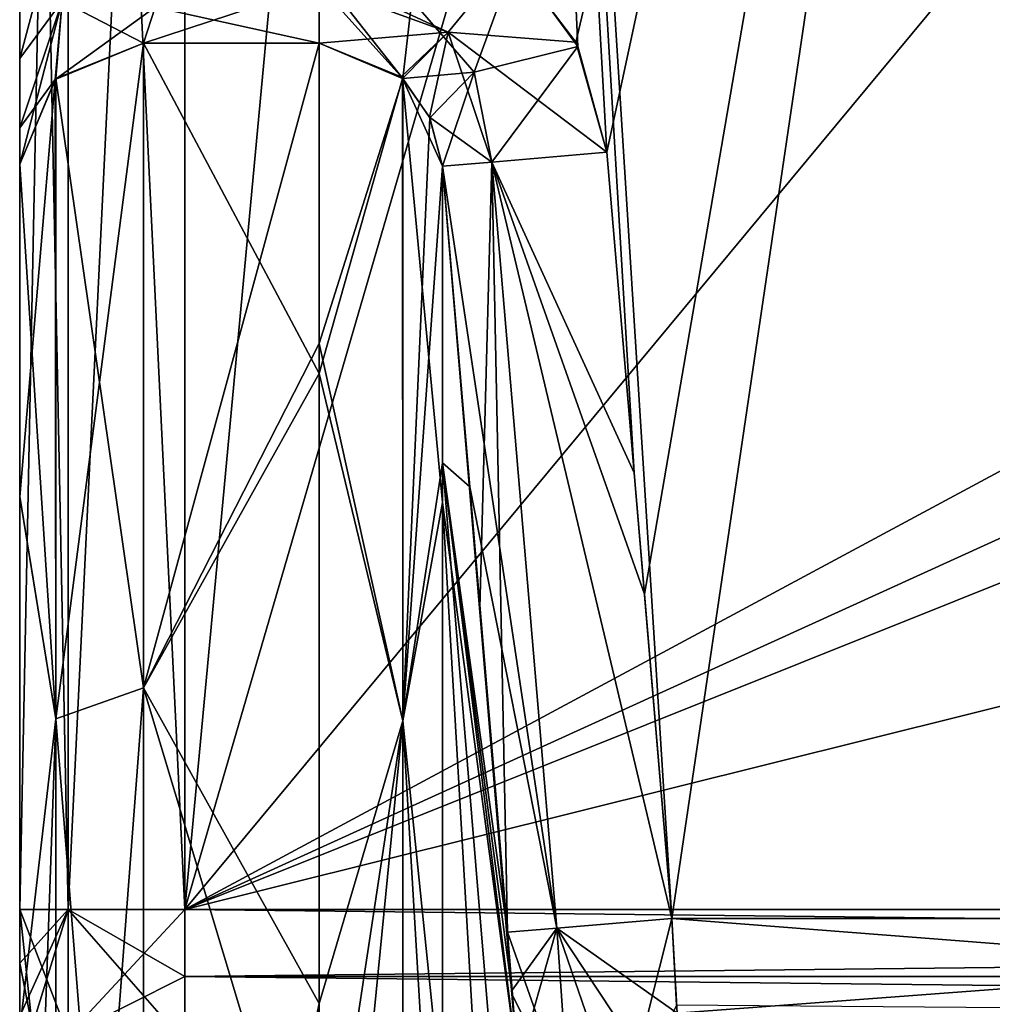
# Model space of a CAD drawing. Header units: millimetres. Extents: x -122 to 122, y -98 to 94.
# Tile 441 of 533: x 32 to 43, y 50 to 62. Entities that reach past the tile are written whole.
import ezdxf

# ---------------------------------------------------------------- set-up
doc = ezdxf.new("R2010")
doc.units = ezdxf.units.MM
doc.header["$LTSCALE"] = 26.699852
for name, color, linetype in [('1136', 7, 'CONTINUOUS'), ('1140', 7, 'CONTINUOUS'), ('1141', 7, 'CONTINUOUS'), ('1190', 7, 'CONTINUOUS'), ('1191', 7, 'CONTINUOUS'), ('1196', 7, 'CONTINUOUS'), ('1230', 7, 'CONTINUOUS'), ('1236', 7, 'CONTINUOUS'), ('1237', 7, 'CONTINUOUS'), ('1316', 7, 'CONTINUOUS'), ('1317', 7, 'CONTINUOUS'), ('1348', 7, 'CONTINUOUS'), ('1349', 7, 'CONTINUOUS'), ('1352', 7, 'CONTINUOUS'), ('1353', 7, 'CONTINUOUS'), ('1360', 7, 'CONTINUOUS'), ('4174', 7, 'CONTINUOUS'), ('4181', 7, 'CONTINUOUS'), ('4184', 7, 'CONTINUOUS'), ('4185', 7, 'CONTINUOUS'), ('4186', 7, 'CONTINUOUS'), ('4199', 7, 'CONTINUOUS'), ('4276', 7, 'CONTINUOUS'), ('4288', 7, 'CONTINUOUS'), ('4289', 7, 'CONTINUOUS'), ('4354', 7, 'CONTINUOUS'), ('4355', 7, 'CONTINUOUS'), ('4393', 7, 'CONTINUOUS'), ('4394', 7, 'CONTINUOUS'), ('4399', 7, 'CONTINUOUS'), ('4400', 7, 'CONTINUOUS'), ('4406', 7, 'CONTINUOUS')]:
    doc.layers.add(name, color=color, linetype=linetype)

msp = doc.modelspace()

# ---------------------------------------------------------------- linework, layer by layer
at = {"layer": '1136', "color": 250, "linetype": 'Continuous', "true_color": 0x323232}
for points in [[(37.465, 50.309, -14.015), (37.535, 49.396, -14.291), (36.62, 60.285, -13.961), (37.465, 50.309, -14.015)], [(36.62, 60.285, -13.961), (37.535, 49.396, -14.291), (36.62, 56.212, -25.873), (36.62, 60.285, -13.961)], [(36.62, 60.285, -13.961), (37.075, 54.936, -13.957), (37.465, 50.309, -14.015), (36.62, 60.285, -13.961)], [(37.535, 49.396, -14.291), (37.535, 40.527, -31.651), (36.62, 56.212, -25.873), (37.535, 49.396, -14.291)], [(36.62, 56.212, -25.873), (37.535, 40.527, -31.651), (36.62, 45.478, -41.964), (36.62, 56.212, -25.873)], [(37.407, 51.009, -13.954), (37.465, 50.309, -14.015), (37.075, 54.936, -13.957), (37.407, 51.009, -13.954)]]:
    msp.add_3dface(points, dxfattribs=at)
at = {"layer": '1140', "color": 250, "linetype": 'Continuous', "true_color": 0x323232}
for points in [[(33, 61.777, -13.571), (35.126, 61.777, -13.571), (35.126, 57.776, -25.739), (33, 61.777, -13.571)], [(33, 53.968, -32.986), (33, 61.777, -13.571), (35.126, 57.776, -25.739), (33, 53.968, -32.986)], [(35.126, 46.89, -42.448), (33, 53.968, -32.986), (35.126, 57.776, -25.739), (35.126, 46.89, -42.448)], [(33, 40.251, -48.79), (33, 53.968, -32.986), (35.126, 46.89, -42.448), (33, 40.251, -48.79)]]:
    msp.add_3dface(points, dxfattribs=at)
at = {"layer": '1141', "color": 250, "linetype": 'Continuous', "true_color": 0x323232}
for points in [[(31.5, 63.73, -10), (31.5, 61.591, -10.888), (31.5, 80.5, -2), (31.5, 63.73, -10)], [(31.5, 80.5, -2), (31.5, 61.591, -10.888), (31.5, 51.284, -2), (31.5, 80.5, -2)], [(31.5, 61.591, -10.888), (31.5, 60.753, -11.992), (31.5, 51.284, -2), (31.5, 61.591, -10.888)], [(31.5, 60.753, -11.992), (31.5, 60.312, -13.249), (31.5, 51.284, -2), (31.5, 60.753, -11.992)], [(31.5, 60.312, -13.249), (31.5, 56.285, -25.398), (31.5, 51.284, -2), (31.5, 60.312, -13.249)], [(31.5, 56.285, -25.398), (31.5, 49.836, -36.461), (31.5, 47.089, -16.917), (31.5, 56.285, -25.398)], [(31.5, 51.284, -2), (31.5, 56.285, -25.398), (31.5, 50.636, -2.026), (31.5, 51.284, -2)], [(31.5, 50.636, -2.026), (31.5, 56.285, -25.398), (31.5, 49.992, -2.105), (31.5, 50.636, -2.026)], [(31.5, 49.992, -2.105), (31.5, 56.285, -25.398), (31.5, 47.089, -16.917), (31.5, 49.992, -2.105)]]:
    msp.add_3dface(points, dxfattribs=at)
at = {"layer": '1190', "color": 250, "linetype": 'Continuous', "true_color": 0x323232}
for points in [[(59.732, 63.232), (33.5, 80.5), (33.5, 51.284), (59.732, 63.232)], [(61.5, 62.5), (59.732, 63.232), (33.5, 51.284), (61.5, 62.5)], [(106.5, 51.284), (61.5, 62.5), (33.5, 51.284), (106.5, 51.284)]]:
    msp.add_3dface(points, dxfattribs=at)
at = {"layer": '1191', "color": 250, "linetype": 'Continuous', "true_color": 0x323232}
for points in [[(37.445, 62.831, -12), (45.5, 92.5, -12), (38.235, 61.79, -12), (37.445, 62.831, -12)], [(38.235, 61.79, -12), (45.5, 92.5, -12), (38.612, 60.455, -12), (38.235, 61.79, -12)], [(38.612, 60.455, -12), (45.5, 92.5, -12), (39.067, 55.105, -12), (38.612, 60.455, -12)], [(39.067, 55.105, -12), (45.5, 92.5, -12), (39.399, 51.177, -12), (39.067, 55.105, -12)], [(39.399, 51.177, -12), (45.5, 92.5, -12), (54.764, 51.177, -12), (39.399, 51.177, -12)]]:
    msp.add_3dface(points, dxfattribs=at)
at = {"layer": '1196', "color": 250, "linetype": 'Continuous', "true_color": 0x323232}
for points in [[(39.399, 51.177, -12), (54.764, 51.177, -12), (54.479, 50.003, -12.116), (39.399, 51.177, -12)], [(39.399, 51.177, -12), (54.479, 50.003, -12.116), (39.457, 50.127, -12.093), (39.399, 51.177, -12)]]:
    msp.add_3dface(points, dxfattribs=at)
at = {"layer": '1230', "color": 250, "linetype": 'Continuous', "true_color": 0x323232}
for points in [[(106.5, 51.284), (33.5, 51.284), (33.5, 50.474, -0.033), (106.5, 51.284)], [(106.5, 50.474, -0.033), (106.5, 51.284), (33.5, 50.474, -0.033), (106.5, 50.474, -0.033)], [(106.5, 49.668, -0.131), (106.5, 50.474, -0.033), (33.5, 49.668, -0.131), (106.5, 49.668, -0.131)], [(33.5, 49.668, -0.131), (106.5, 50.474, -0.033), (33.5, 50.474, -0.033), (33.5, 49.668, -0.131)]]:
    msp.add_3dface(points, dxfattribs=at)
at = {"layer": '1236', "color": 250, "linetype": 'Continuous', "true_color": 0x323232}
for points in [[(31.5, 80.5, -2), (31.5, 51.284, -2), (32.086, 51.284, -0.586), (31.5, 80.5, -2)], [(32.086, 80.5, -0.586), (31.5, 80.5, -2), (32.086, 51.284, -0.586), (32.086, 80.5, -0.586)], [(33.5, 51.284), (33.5, 80.5), (32.086, 80.5, -0.586), (33.5, 51.284)], [(33.5, 51.284), (32.086, 80.5, -0.586), (32.086, 51.284, -0.586), (33.5, 51.284)]]:
    msp.add_3dface(points, dxfattribs=at)
at = {"layer": '1237', "color": 250, "linetype": 'Continuous', "true_color": 0x323232}
for points in [[(31.5, 51.284, -2), (31.5, 50.636, -2.026), (31.652, 49.868, -1.35), (31.5, 51.284, -2)], [(31.5, 51.284, -2), (31.652, 49.868, -1.35), (32.086, 49.763, -0.709), (31.5, 51.284, -2)], [(31.5, 51.284, -2), (32.086, 49.763, -0.709), (32.086, 51.284, -0.586), (31.5, 51.284, -2)], [(33.5, 50.474, -0.033), (33.5, 51.284), (32.086, 51.284, -0.586), (33.5, 50.474, -0.033)], [(33.5, 49.668, -0.131), (33.5, 50.474, -0.033), (32.086, 51.284, -0.586), (33.5, 49.668, -0.131)], [(32.086, 49.763, -0.709), (33.5, 49.668, -0.131), (32.086, 51.284, -0.586), (32.086, 49.763, -0.709)], [(31.5, 50.636, -2.026), (31.5, 49.992, -2.105), (31.652, 49.868, -1.35), (31.5, 50.636, -2.026)]]:
    msp.add_3dface(points, dxfattribs=at)
at = {"layer": '1316', "color": 250, "linetype": 'Continuous', "true_color": 0x323232}
for points in [[(39.399, 51.177, -12), (38.791, 48.769, -12.658), (38.006, 51.059, -12.57), (39.399, 51.177, -12)], [(39.399, 51.177, -12), (39.457, 50.127, -12.093), (38.791, 48.769, -12.658), (39.399, 51.177, -12)], [(37.465, 50.309, -14.015), (37.407, 51.009, -13.954), (38.006, 51.059, -12.57), (37.465, 50.309, -14.015)], [(37.535, 49.396, -14.291), (37.465, 50.309, -14.015), (38.006, 51.059, -12.57), (37.535, 49.396, -14.291)], [(38.157, 48.893, -13.046), (37.535, 49.396, -14.291), (38.006, 51.059, -12.57), (38.157, 48.893, -13.046)], [(38.791, 48.769, -12.658), (38.157, 48.893, -13.046), (38.006, 51.059, -12.57), (38.791, 48.769, -12.658)]]:
    msp.add_3dface(points, dxfattribs=at)
at = {"layer": '1317', "color": 250, "linetype": 'Continuous', "true_color": 0x323232}
for points in [[(38.612, 60.455, -12), (39.067, 55.105, -12), (37.217, 60.336, -12.572), (38.612, 60.455, -12)], [(37.075, 54.936, -13.957), (36.62, 60.285, -13.961), (37.217, 60.336, -12.572), (37.075, 54.936, -13.957)], [(37.407, 51.009, -13.954), (37.075, 54.936, -13.957), (37.217, 60.336, -12.572), (37.407, 51.009, -13.954)], [(38.006, 51.059, -12.57), (37.407, 51.009, -13.954), (37.217, 60.336, -12.572), (38.006, 51.059, -12.57)], [(39.399, 51.177, -12), (37.217, 60.336, -12.572), (39.067, 55.105, -12), (39.399, 51.177, -12)], [(39.399, 51.177, -12), (38.006, 51.059, -12.57), (37.217, 60.336, -12.572), (39.399, 51.177, -12)]]:
    msp.add_3dface(points, dxfattribs=at)
at = {"layer": '1348', "color": 250, "linetype": 'Continuous', "true_color": 0x323232}
for points in [[(33, 61.777, -13.571), (33, 53.968, -32.986), (31.939, 61.348, -13.477), (33, 61.777, -13.571)], [(31.939, 53.593, -32.757), (31.5, 60.312, -13.249), (31.939, 61.348, -13.477), (31.939, 53.593, -32.757)], [(33, 53.968, -32.986), (31.939, 53.593, -32.757), (31.939, 61.348, -13.477), (33, 53.968, -32.986)], [(31.5, 56.285, -25.398), (31.5, 60.312, -13.249), (31.939, 53.593, -32.757), (31.5, 56.285, -25.398)], [(31.5, 49.836, -36.461), (31.5, 56.285, -25.398), (31.939, 53.593, -32.757), (31.5, 49.836, -36.461)], [(33, 53.968, -32.986), (33, 40.251, -48.79), (31.939, 53.593, -32.757), (33, 53.968, -32.986)], [(31.939, 39.971, -48.451), (31.5, 49.836, -36.461), (31.939, 53.593, -32.757), (31.939, 39.971, -48.451)], [(33, 40.251, -48.79), (31.939, 39.971, -48.451), (31.939, 53.593, -32.757), (33, 40.251, -48.79)]]:
    msp.add_3dface(points, dxfattribs=at)
at = {"layer": '1349', "color": 250, "linetype": 'Continuous', "true_color": 0x323232}
for points in [[(35.126, 57.776, -25.739), (35.126, 61.777, -13.571), (36.138, 61.35, -13.679), (35.126, 57.776, -25.739)], [(36.138, 61.35, -13.679), (35.126, 61.777, -13.571), (36.119, 61.368, -13.674), (36.138, 61.35, -13.679)], [(35.126, 57.776, -25.739), (36.138, 61.35, -13.679), (36.139, 53.568, -32.883), (35.126, 57.776, -25.739)], [(36.62, 60.285, -13.961), (36.62, 56.212, -25.873), (36.138, 61.35, -13.679), (36.62, 60.285, -13.961)], [(36.464, 60.882, -13.801), (36.62, 60.285, -13.961), (36.138, 61.35, -13.679), (36.464, 60.882, -13.801)], [(36.138, 61.35, -13.679), (36.62, 56.212, -25.873), (36.139, 53.568, -32.883), (36.138, 61.35, -13.679)], [(35.126, 46.89, -42.448), (35.126, 57.776, -25.739), (36.139, 53.568, -32.883), (35.126, 46.89, -42.448)], [(36.62, 56.212, -25.873), (36.62, 45.478, -41.964), (36.139, 53.568, -32.883), (36.62, 56.212, -25.873)], [(35.126, 46.89, -42.448), (36.139, 53.568, -32.883), (36.139, 39.968, -48.512), (35.126, 46.89, -42.448)], [(36.139, 53.568, -32.883), (36.62, 45.478, -41.964), (36.139, 39.968, -48.512), (36.139, 53.568, -32.883)]]:
    msp.add_3dface(points, dxfattribs=at)
at = {"layer": '1352', "color": 250, "linetype": 'Continuous', "true_color": 0x323232}
for points in [[(35.126, 62.477, -12.441), (35.126, 61.777, -13.571), (33.142, 62.211, -12.699), (35.126, 62.477, -12.441)], [(35.126, 61.777, -13.571), (33, 61.777, -13.571), (33.142, 62.211, -12.699), (35.126, 61.777, -13.571)]]:
    msp.add_3dface(points, dxfattribs=at)
at = {"layer": '1353', "color": 250, "linetype": 'Continuous', "true_color": 0x323232}
for points in [[(35.126, 62.636, -12.326), (37.445, 62.831, -12), (36.691, 61.911, -12.39), (35.126, 62.636, -12.326)], [(37.445, 62.831, -12), (38.235, 61.79, -12), (36.691, 61.911, -12.39), (37.445, 62.831, -12)], [(35.126, 62.636, -12.326), (36.691, 61.911, -12.39), (35.126, 62.477, -12.441), (35.126, 62.636, -12.326)], [(36.691, 61.911, -12.39), (35.126, 61.777, -13.571), (35.126, 62.477, -12.441), (36.691, 61.911, -12.39)], [(36.119, 61.368, -13.674), (35.126, 61.777, -13.571), (36.691, 61.911, -12.39), (36.119, 61.368, -13.674)], [(36.138, 61.35, -13.679), (36.119, 61.368, -13.674), (36.691, 61.911, -12.39), (36.138, 61.35, -13.679)], [(36.464, 60.882, -13.801), (36.138, 61.35, -13.679), (36.691, 61.911, -12.39), (36.464, 60.882, -13.801)], [(37.217, 60.336, -12.572), (36.464, 60.882, -13.801), (36.691, 61.911, -12.39), (37.217, 60.336, -12.572)], [(38.235, 61.79, -12), (38.612, 60.455, -12), (36.691, 61.911, -12.39), (38.235, 61.79, -12)], [(38.612, 60.455, -12), (37.217, 60.336, -12.572), (36.691, 61.911, -12.39), (38.612, 60.455, -12)], [(36.62, 60.285, -13.961), (36.464, 60.882, -13.801), (37.217, 60.336, -12.572), (36.62, 60.285, -13.961)]]:
    msp.add_3dface(points, dxfattribs=at)
at = {"layer": '1360', "color": 250, "linetype": 'Continuous', "true_color": 0x323232}
for points in [[(31.5, 61.591, -10.888), (31.5, 63.73, -10), (32.014, 62.284, -11.941), (31.5, 61.591, -10.888)], [(31.5, 60.753, -11.992), (31.5, 61.591, -10.888), (32.014, 62.284, -11.941), (31.5, 60.753, -11.992)], [(31.939, 61.348, -13.477), (31.5, 60.753, -11.992), (32.014, 62.284, -11.941), (31.939, 61.348, -13.477)], [(33, 61.777, -13.571), (31.939, 61.348, -13.477), (32.014, 62.284, -11.941), (33, 61.777, -13.571)], [(33.142, 62.211, -12.699), (33, 61.777, -13.571), (32.014, 62.284, -11.941), (33.142, 62.211, -12.699)], [(31.5, 60.312, -13.249), (31.5, 60.753, -11.992), (31.939, 61.348, -13.477), (31.5, 60.312, -13.249)]]:
    msp.add_3dface(points, dxfattribs=at)
at = {"layer": '4174', "color": 250, "linetype": 'Continuous', "true_color": 0x323232}
for points in [[(45.5, 92.5), (59, 82), (33.5, 51.284), (45.5, 92.5)], [(37.015, 88.985), (45.5, 92.5), (33.5, 51.284), (37.015, 88.985)], [(33.5, 80.5), (37.015, 88.985), (33.5, 51.284), (33.5, 80.5)], [(59, 82), (59, 65), (33.5, 51.284), (59, 82)], [(59, 65), (59.732, 63.232), (33.5, 51.284), (59, 65)], [(59.732, 63.232), (61.5, 62.5), (33.5, 51.284), (59.732, 63.232)], [(61.5, 62.5), (78.5, 62.5), (33.5, 51.284), (61.5, 62.5)], [(78.5, 62.5), (106.5, 51.284), (33.5, 51.284), (78.5, 62.5)]]:
    msp.add_3dface(points, dxfattribs=at)
at = {"layer": '4181', "color": 250, "linetype": 'Continuous', "true_color": 0x323232}
for points in [[(36.62, 60.285, 13.961), (36.62, 56.692, 24.803), (36.95, 56.402, 13.958), (36.62, 60.285, 13.961)], [(37.47, 50.243, 14.027), (37.407, 51.009, 13.954), (36.62, 56.692, 24.803), (37.47, 50.243, 14.027)], [(36.62, 56.692, 24.803), (37.407, 51.009, 13.954), (36.95, 56.402, 13.958), (36.62, 56.692, 24.803)], [(37.535, 49.396, 14.291), (37.47, 50.243, 14.027), (36.62, 56.692, 24.803), (37.535, 49.396, 14.291)], [(37.535, 45.674, 23.625), (37.535, 49.396, 14.291), (36.62, 56.692, 24.803), (37.535, 45.674, 23.625)], [(36.62, 48.881, 37.945), (37.535, 45.674, 23.625), (36.62, 56.692, 24.803), (36.62, 48.881, 37.945)]]:
    msp.add_3dface(points, dxfattribs=at)
at = {"layer": '4184', "color": 250, "linetype": 'Continuous', "true_color": 0x323232}
for points in [[(37.015, 88.985, 12), (39.399, 51.177, 12), (45.5, 92.5, 12), (37.015, 88.985, 12)], [(39.399, 51.177, 12), (54.764, 51.177, 12), (45.5, 92.5, 12), (39.399, 51.177, 12)], [(38.943, 56.571, 12), (39.399, 51.177, 12), (37.015, 88.985, 12), (38.943, 56.571, 12)], [(38.612, 60.455, 12), (38.943, 56.571, 12), (37.015, 88.985, 12), (38.612, 60.455, 12)], [(38.261, 61.738, 12), (38.612, 60.455, 12), (37.015, 88.985, 12), (38.261, 61.738, 12)], [(37.496, 62.783, 12), (38.261, 61.738, 12), (37.015, 88.985, 12), (37.496, 62.783, 12)]]:
    msp.add_3dface(points, dxfattribs=at)
at = {"layer": '4185', "color": 250, "linetype": 'Continuous', "true_color": 0x323232}
for points in [[(33, 61.777, 13.571), (33, 53.967, 32.986), (35.126, 61.777, 13.571), (33, 61.777, 13.571)], [(35.126, 61.777, 13.571), (33, 53.967, 32.986), (35.126, 58.141, 24.905), (35.126, 61.777, 13.571)], [(35.126, 58.141, 24.905), (33, 53.967, 32.986), (35.126, 50.144, 38.55), (35.126, 58.141, 24.905)], [(33, 53.967, 32.986), (33, 40.251, 48.79), (35.126, 50.144, 38.55), (33, 53.967, 32.986)], [(35.126, 50.144, 38.55), (33, 40.251, 48.79), (35.126, 43.258, 46.144), (35.126, 50.144, 38.55)]]:
    msp.add_3dface(points, dxfattribs=at)
at = {"layer": '4186', "color": 250, "linetype": 'Continuous', "true_color": 0x323232}
for points in [[(31.5, 63.73, 10), (31.5, 80.5, 10), (31.5, 51.284, 2), (31.5, 63.73, 10)], [(31.5, 51.284, 2), (31.5, 80.5, 10), (31.5, 80.5, 2), (31.5, 51.284, 2)], [(31.5, 61.591, 10.888), (31.5, 63.73, 10), (31.5, 51.284, 2), (31.5, 61.591, 10.888)], [(31.5, 60.753, 11.992), (31.5, 61.591, 10.888), (31.5, 51.284, 2), (31.5, 60.753, 11.992)], [(31.5, 60.312, 13.249), (31.5, 60.753, 11.992), (31.5, 51.284, 2), (31.5, 60.312, 13.249)], [(31.5, 56.284, 25.4), (31.5, 60.312, 13.249), (31.5, 49.992, 2.105), (31.5, 56.284, 25.4)], [(31.5, 49.992, 2.105), (31.5, 60.312, 13.249), (31.5, 50.636, 2.026), (31.5, 49.992, 2.105)], [(31.5, 50.636, 2.026), (31.5, 60.312, 13.249), (31.5, 51.284, 2), (31.5, 50.636, 2.026)], [(31.5, 49.834, 36.464), (31.5, 56.284, 25.4), (31.5, 43.908, 23.993), (31.5, 49.834, 36.464)], [(31.5, 43.908, 23.993), (31.5, 56.284, 25.4), (31.5, 47.099, 16.89), (31.5, 43.908, 23.993)], [(31.5, 47.099, 16.89), (31.5, 56.284, 25.4), (31.5, 49.992, 2.105), (31.5, 47.099, 16.89)]]:
    msp.add_3dface(points, dxfattribs=at)
at = {"layer": '4199', "color": 250, "linetype": 'Continuous', "true_color": 0x323232}
for points in [[(54.764, 51.177, 12), (39.399, 51.177, 12), (39.462, 50.028, 12.111), (54.764, 51.177, 12)], [(54.764, 51.177, 12), (39.462, 50.028, 12.111), (54.479, 50.003, 12.116), (54.764, 51.177, 12)]]:
    msp.add_3dface(points, dxfattribs=at)
at = {"layer": '4276', "color": 250, "linetype": 'Continuous', "true_color": 0x323232}
for points in [[(33.5, 51.284), (106.5, 51.284), (106.5, 50.474, 0.033), (33.5, 51.284)], [(33.5, 51.284), (106.5, 50.474, 0.033), (33.5, 50.474, 0.033), (33.5, 51.284)], [(106.5, 50.474, 0.033), (106.5, 49.668, 0.131), (33.5, 50.474, 0.033), (106.5, 50.474, 0.033)], [(33.5, 50.474, 0.033), (106.5, 49.668, 0.131), (33.5, 49.668, 0.131), (33.5, 50.474, 0.033)]]:
    msp.add_3dface(points, dxfattribs=at)
at = {"layer": '4288', "color": 250, "linetype": 'Continuous', "true_color": 0x323232}
for points in [[(31.5, 49.992, 2.105), (31.5, 50.636, 2.026), (32.086, 51.284, 0.586), (31.5, 49.992, 2.105)], [(31.5, 49.992, 2.105), (32.086, 51.284, 0.586), (31.652, 49.868, 1.35), (31.5, 49.992, 2.105)], [(31.5, 50.636, 2.026), (31.5, 51.284, 2), (32.086, 51.284, 0.586), (31.5, 50.636, 2.026)], [(31.652, 49.868, 1.35), (32.086, 51.284, 0.586), (32.086, 49.763, 0.71), (31.652, 49.868, 1.35)], [(33.5, 51.284), (33.5, 50.474, 0.033), (32.086, 49.763, 0.71), (33.5, 51.284)], [(32.086, 51.284, 0.586), (33.5, 51.284), (32.086, 49.763, 0.71), (32.086, 51.284, 0.586)], [(33.5, 50.474, 0.033), (33.5, 49.668, 0.131), (32.086, 49.763, 0.71), (33.5, 50.474, 0.033)]]:
    msp.add_3dface(points, dxfattribs=at)
at = {"layer": '4289', "color": 250, "linetype": 'Continuous', "true_color": 0x323232}
for points in [[(31.5, 51.284, 2), (31.5, 80.5, 2), (32.086, 80.5, 0.586), (31.5, 51.284, 2)], [(31.5, 51.284, 2), (32.086, 80.5, 0.586), (32.086, 51.284, 0.586), (31.5, 51.284, 2)], [(33.5, 80.5), (33.5, 51.284), (32.086, 51.284, 0.586), (33.5, 80.5)], [(32.086, 80.5, 0.586), (33.5, 80.5), (32.086, 51.284, 0.586), (32.086, 80.5, 0.586)]]:
    msp.add_3dface(points, dxfattribs=at)
at = {"layer": '4354', "color": 250, "linetype": 'Continuous', "true_color": 0x323232}
for points in [[(38.943, 56.571, 12), (38.612, 60.455, 12), (37.217, 60.336, 12.572), (38.943, 56.571, 12)], [(37.217, 60.336, 12.572), (36.62, 60.285, 13.961), (38.006, 51.059, 12.57), (37.217, 60.336, 12.572)], [(36.62, 60.285, 13.961), (36.95, 56.402, 13.958), (38.006, 51.059, 12.57), (36.62, 60.285, 13.961)], [(39.399, 51.177, 12), (38.943, 56.571, 12), (37.217, 60.336, 12.572), (39.399, 51.177, 12)], [(39.399, 51.177, 12), (37.217, 60.336, 12.572), (38.006, 51.059, 12.57), (39.399, 51.177, 12)], [(36.95, 56.402, 13.958), (37.407, 51.009, 13.954), (38.006, 51.059, 12.57), (36.95, 56.402, 13.958)]]:
    msp.add_3dface(points, dxfattribs=at)
at = {"layer": '4355', "color": 250, "linetype": 'Continuous', "true_color": 0x323232}
for points in [[(39.462, 50.028, 12.111), (39.399, 51.177, 12), (38.006, 51.059, 12.57), (39.462, 50.028, 12.111)], [(38.006, 51.059, 12.57), (37.407, 51.009, 13.954), (38.157, 48.893, 13.046), (38.006, 51.059, 12.57)], [(39.527, 48.757, 12.509), (39.462, 50.028, 12.111), (38.006, 51.059, 12.57), (39.527, 48.757, 12.509)], [(39.527, 48.757, 12.509), (38.006, 51.059, 12.57), (38.791, 48.769, 12.658), (39.527, 48.757, 12.509)], [(38.791, 48.769, 12.658), (38.006, 51.059, 12.57), (38.157, 48.893, 13.046), (38.791, 48.769, 12.658)], [(37.407, 51.009, 13.954), (37.47, 50.243, 14.027), (38.157, 48.893, 13.046), (37.407, 51.009, 13.954)], [(37.47, 50.243, 14.027), (37.535, 49.396, 14.291), (38.157, 48.893, 13.046), (37.47, 50.243, 14.027)]]:
    msp.add_3dface(points, dxfattribs=at)
at = {"layer": '4393', "color": 250, "linetype": 'Continuous', "true_color": 0x323232}
for points in [[(33, 61.777, 13.571), (31.929, 61.338, 13.474), (31.939, 53.593, 32.757), (33, 61.777, 13.571)], [(33, 53.967, 32.986), (33, 61.777, 13.571), (31.939, 53.593, 32.757), (33, 53.967, 32.986)], [(31.5, 60.312, 13.249), (31.5, 56.284, 25.4), (31.929, 61.338, 13.474), (31.5, 60.312, 13.249)], [(31.929, 61.338, 13.474), (31.5, 56.284, 25.4), (31.939, 53.593, 32.757), (31.929, 61.338, 13.474)], [(31.5, 56.284, 25.4), (31.5, 49.834, 36.464), (31.939, 53.593, 32.757), (31.5, 56.284, 25.4)], [(33, 40.251, 48.79), (33, 53.967, 32.986), (31.939, 39.971, 48.451), (33, 40.251, 48.79)], [(33, 53.967, 32.986), (31.939, 53.593, 32.757), (31.939, 39.971, 48.451), (33, 53.967, 32.986)], [(31.5, 49.834, 36.464), (31.5, 41.241, 45.959), (31.939, 53.593, 32.757), (31.5, 49.834, 36.464)], [(31.939, 53.593, 32.757), (31.5, 41.241, 45.959), (31.939, 39.971, 48.451), (31.939, 53.593, 32.757)]]:
    msp.add_3dface(points, dxfattribs=at)
at = {"layer": '4394', "color": 250, "linetype": 'Continuous', "true_color": 0x323232}
for points in [[(35.126, 61.777, 13.571), (35.126, 58.141, 24.905), (36.139, 61.349, 13.679), (35.126, 61.777, 13.571)], [(35.126, 58.141, 24.905), (36.139, 53.57, 32.881), (36.139, 61.349, 13.679), (35.126, 58.141, 24.905)], [(36.139, 61.349, 13.679), (36.139, 53.57, 32.881), (36.468, 60.873, 13.803), (36.139, 61.349, 13.679)], [(36.139, 53.57, 32.881), (36.62, 60.285, 13.961), (36.468, 60.873, 13.803), (36.139, 53.57, 32.881)], [(36.62, 56.692, 24.803), (36.62, 60.285, 13.961), (36.139, 53.57, 32.881), (36.62, 56.692, 24.803)], [(35.126, 58.141, 24.905), (35.126, 50.144, 38.55), (36.139, 53.57, 32.881), (35.126, 58.141, 24.905)], [(36.62, 48.881, 37.945), (36.62, 56.692, 24.803), (36.139, 53.57, 32.881), (36.62, 48.881, 37.945)], [(35.126, 50.144, 38.55), (35.126, 43.258, 46.144), (36.139, 53.57, 32.881), (35.126, 50.144, 38.55)], [(35.126, 43.258, 46.144), (36.139, 39.97, 48.51), (36.139, 53.57, 32.881), (35.126, 43.258, 46.144)], [(36.139, 39.97, 48.51), (36.62, 48.881, 37.945), (36.139, 53.57, 32.881), (36.139, 39.97, 48.51)]]:
    msp.add_3dface(points, dxfattribs=at)
at = {"layer": '4399', "color": 250, "linetype": 'Continuous', "true_color": 0x323232}
for points in [[(37.006, 61.426, 12.439), (37.496, 62.783, 12), (36.251, 62.298, 12.355), (37.006, 61.426, 12.439)], [(38.261, 61.738, 12), (37.496, 62.783, 12), (37.006, 61.426, 12.439), (38.261, 61.738, 12)], [(36.139, 61.349, 13.679), (35.126, 62.636, 12.326), (35.126, 62.477, 12.441), (36.139, 61.349, 13.679)], [(35.126, 62.636, 12.326), (36.139, 61.349, 13.679), (36.251, 62.298, 12.355), (35.126, 62.636, 12.326)], [(35.126, 61.777, 13.571), (36.139, 61.349, 13.679), (35.126, 62.477, 12.441), (35.126, 61.777, 13.571)], [(36.139, 61.349, 13.679), (37.006, 61.426, 12.439), (36.251, 62.298, 12.355), (36.139, 61.349, 13.679)], [(37.217, 60.336, 12.572), (38.261, 61.738, 12), (37.006, 61.426, 12.439), (37.217, 60.336, 12.572)], [(38.612, 60.455, 12), (38.261, 61.738, 12), (37.217, 60.336, 12.572), (38.612, 60.455, 12)], [(36.139, 61.349, 13.679), (36.468, 60.873, 13.803), (37.006, 61.426, 12.439), (36.139, 61.349, 13.679)], [(36.468, 60.873, 13.803), (36.62, 60.285, 13.961), (37.006, 61.426, 12.439), (36.468, 60.873, 13.803)], [(36.62, 60.285, 13.961), (37.217, 60.336, 12.572), (37.006, 61.426, 12.439), (36.62, 60.285, 13.961)]]:
    msp.add_3dface(points, dxfattribs=at)
at = {"layer": '4400', "color": 250, "linetype": 'Continuous', "true_color": 0x323232}
for points in [[(33, 61.777, 13.571), (35.126, 61.777, 13.571), (35.126, 62.477, 12.441), (33, 61.777, 13.571)], [(33.142, 62.211, 12.7), (33, 61.777, 13.571), (35.126, 62.477, 12.441), (33.142, 62.211, 12.7)]]:
    msp.add_3dface(points, dxfattribs=at)
at = {"layer": '4406', "color": 250, "linetype": 'Continuous', "true_color": 0x323232}
for points in [[(31.5, 63.73, 10), (31.5, 61.591, 10.888), (32.072, 63.73, 11.4), (31.5, 63.73, 10)], [(32.072, 63.73, 11.4), (31.5, 61.591, 10.888), (32.014, 62.284, 11.941), (32.072, 63.73, 11.4)], [(31.5, 61.591, 10.888), (31.5, 60.753, 11.992), (32.014, 62.284, 11.941), (31.5, 61.591, 10.888)], [(31.5, 60.753, 11.992), (31.5, 60.312, 13.249), (32.014, 62.284, 11.941), (31.5, 60.753, 11.992)], [(31.5, 60.312, 13.249), (31.929, 61.338, 13.474), (32.014, 62.284, 11.941), (31.5, 60.312, 13.249)], [(31.929, 61.338, 13.474), (33.142, 62.211, 12.7), (32.014, 62.284, 11.941), (31.929, 61.338, 13.474)], [(31.929, 61.338, 13.474), (33, 61.777, 13.571), (33.142, 62.211, 12.7), (31.929, 61.338, 13.474)]]:
    msp.add_3dface(points, dxfattribs=at)

doc.saveas('drawing.dxf')
